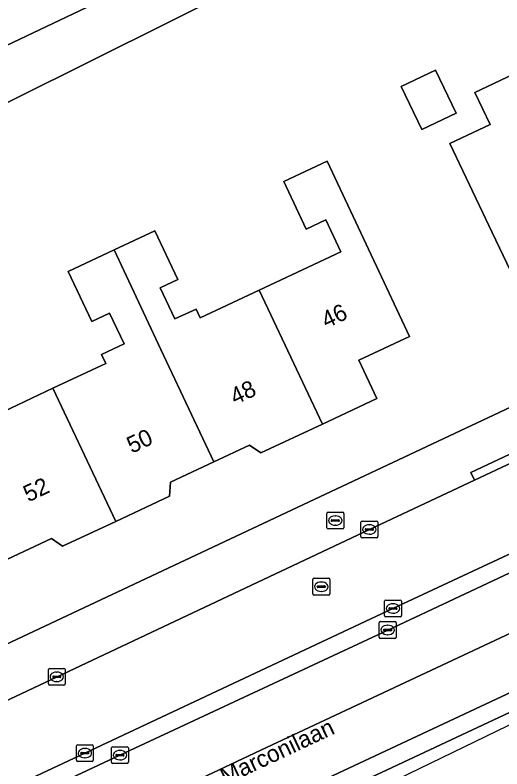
# Model space of a CAD drawing. Extents: x 159279 to 160377, y 384531 to 385888.
# Drawn here: x 160121.91 to 160150.86, y 384649.44 to 384694.3 of the extents above; entities that cross this region are included whole.
import ezdxf

# ---------------------------------------------------------------- set-up
doc = ezdxf.new("R2010")
doc.units = 0
for name, color, linetype in [('IMGEO_Brandkraan', 7, 'Continuous'), ('IMGEO_Erf', 7, 'Continuous'), ('IMGEO_Kolk', 7, 'Continuous'), ('IMGEO_Openbare_ruimte_label', 7, 'Continuous'), ('IMGEO_Pand', 7, 'Continuous'), ('IMGEO_Pand_nummerreeks', 7, 'Continuous'), ('IMGEO_Rijbaan_lokaal_open', 7, 'Continuous'), ('IMGEO_Rijbaan_regionaal_gesloten', 7, 'Continuous'), ('IMGEO_Rioolput', 7, 'Continuous'), ('IMGEO_Verkeerseiland_open', 7, 'Continuous'), ('IMGEO_Voetpad_open', 7, 'Continuous')]:
    doc.layers.add(name, color=color, linetype=linetype)

msp = doc.modelspace()

# ---------------------------------------------------------------- linework, layer by layer
at = {"layer": 'IMGEO_Brandkraan'}
for p, q in [((160140.449, 384663.795), (160140.449, 384664.647)), ((160140.524, 384664.721), (160141.376, 384664.721)), ((160140.937, 384664.501), (160140.962, 384664.501)), ((160141.45, 384664.647), (160141.45, 384663.795)), ((160140.708, 384664.215), (160140.708, 384664.227)), ((160141.146, 384664.178), (160140.748, 384664.178)), ((160140.751, 384664.264), (160141.149, 384664.264)), ((160141.192, 384664.227), (160141.192, 384664.215)), ((160141.376, 384663.721), (160140.524, 384663.721)), ((160140.96, 384663.941), (160140.935, 384663.941))]:
    msp.add_line(p, q, dxfattribs=at)
for points in [[(160140.449, 384663.795), (160140.449, 384664.647)], [(160140.524, 384664.721), (160141.376, 384664.721)], [(160141.45, 384664.647), (160141.45, 384663.795)], [(160141.376, 384663.721), (160140.524, 384663.721)]]:
    msp.add_lwpolyline(points, dxfattribs=at)
for centre, radius, start, end in [((160140.526, 384664.645), 0.0765, 91.552, 178.448), ((160140.526, 384664.645), 0.0765, 91.552, 178.448), ((160141.374, 384664.645), 0.0765, 1.552, 88.448), ((160141.374, 384664.645), 0.0765, 1.552, 88.448), ((160140.748, 384664.224), 0.0403, 85.8775, 175.7526), ((160140.745, 384664.214), 0.0366, 178.938, 274.7102), ((160141.149, 384664.221), 0.043, 264.8664, 352.4533), ((160141.153, 384664.226), 0.0386, 1.7309, 96.639), ((160140.526, 384663.797), 0.0765, 181.552, 268.448), ((160140.526, 384663.797), 0.0765, 181.552, 268.448), ((160141.374, 384663.797), 0.0765, 271.552, 358.448), ((160141.374, 384663.797), 0.0765, 271.552, 358.448)]:
    msp.add_arc(centre, radius, start, end, dxfattribs=at)
for centre, major_axis, ratio, start_param, end_param in [((160140.936, 384664.221), (-0.387, 0.002), 0.722429, 4.712389, 7.853982), ((160140.961, 384664.221), (-0.39, 0.002), 0.717154, 1.570796, 4.712389)]:
    msp.add_ellipse(centre, major_axis=major_axis, ratio=ratio, start_param=start_param, end_param=end_param, dxfattribs=at)
at = {"layer": 'IMGEO_Erf'}
for points in [[(160095.32, 384696.065), (160096.592, 384693.514), (160094.493, 384692.467), (160092.087, 384691.268), (160090.847, 384693.754), (160091.893, 384694.276), (160090.84, 384696.221), (160086.365, 384693.99), (160090.325, 384686.047), (160093.819, 384679.039), (160108.606, 384686.412), (160136.119, 384699.519)], [(160135.676, 384696.203), (160098.821, 384677.827)], [(160110.972, 384651.965), (160186.425, 384687.476)], [(160121.228, 384670.72), (160124.16, 384672.097), (160127.293, 384673.568), (160127.043, 384674.099), (160128.385, 384674.729), (160127.524, 384676.562), (160126.461, 384676.062), (160125.059, 384679.047), (160127.792, 384680.331), (160130.215, 384681.469), (160131.578, 384678.566), (160130.533, 384678.075), (160131.405, 384676.217), (160132.67, 384676.81), (160132.916, 384676.285), (160136.429, 384677.935), (160141.272, 384680.209), (160140.379, 384682.111), (160139.219, 384681.566), (160137.886, 384684.403), (160140.462, 384685.613), (160143.238, 384679.703), (160145.363, 384675.177), (160142.345, 384673.759), (160143.415, 384671.48), (160140.184, 384669.963), (160136.519, 384668.242), (160135.851, 384668.707), (160133.734, 384667.713), (160131.15, 384666.499), (160131.079, 384665.668), (160127.892, 384664.171), (160124.734, 384662.687), (160124.072, 384663.148), (160121.445, 384661.915)]]:
    msp.add_lwpolyline(points, dxfattribs=at)
for points in [[(160150.155, 384687.795), (160149.253, 384689.69), (160152.294, 384691.138), (160152.461, 384691.218), (160151.724, 384692.765), (160154.116, 384693.904), (160155.353, 384691.307), (160158.563, 384692.835), (160161.609, 384686.441), (160163.759, 384681.926), (160163.529, 384681.817), (160163.182, 384680.839), (160161.37, 384679.976), (160160.395, 384680.322), (160158.157, 384679.256), (160154.693, 384677.607), (160154.569, 384677.867), (160152.432, 384676.849), (160150.282, 384681.364), (160147.761, 384686.655)], [(160146.907, 384691.032), (160148.13, 384688.466), (160146.088, 384687.493), (160144.866, 384690.06)]]:
    msp.add_lwpolyline(points, close=True, dxfattribs=at)
at = {"layer": 'IMGEO_Kolk'}
for p, q in [((160142.472, 384663.264), (160142.472, 384664.116)), ((160142.547, 384664.19), (160143.399, 384664.19)), ((160143.473, 384664.116), (160143.473, 384663.264)), ((160142.731, 384663.684), (160142.731, 384663.696)), ((160143.169, 384663.647), (160142.771, 384663.647)), ((160142.774, 384663.733), (160143.172, 384663.733)), ((160142.96, 384663.97), (160142.985, 384663.97)), ((160143.215, 384663.696), (160143.215, 384663.684)), ((160143.399, 384663.19), (160142.547, 384663.19)), ((160142.983, 384663.41), (160142.958, 384663.41)), ((160143.877, 384658.563), (160143.877, 384659.415)), ((160143.952, 384659.489), (160144.804, 384659.489)), ((160144.365, 384659.269), (160144.39, 384659.269)), ((160144.878, 384659.415), (160144.878, 384658.563)), ((160144.136, 384658.983), (160144.136, 384658.995)), ((160144.574, 384658.946), (160144.176, 384658.946)), ((160144.179, 384659.032), (160144.577, 384659.032)), ((160144.388, 384658.709), (160144.363, 384658.709)), ((160144.62, 384658.995), (160144.62, 384658.983)), ((160143.637, 384658.209), (160144.489, 384658.209)), ((160144.804, 384658.489), (160143.952, 384658.489)), ((160143.562, 384657.283), (160143.562, 384658.135)), ((160143.864, 384657.752), (160144.262, 384657.752)), ((160144.05, 384657.989), (160144.075, 384657.989)), ((160144.563, 384658.135), (160144.563, 384657.283)), ((160143.821, 384657.703), (160143.821, 384657.715)), ((160144.259, 384657.666), (160143.861, 384657.666)), ((160144.073, 384657.429), (160144.048, 384657.429)), ((160144.305, 384657.715), (160144.305, 384657.703)), ((160144.489, 384657.209), (160143.637, 384657.209)), ((160123.885, 384654.495), (160123.885, 384655.347)), ((160123.96, 384655.421), (160124.812, 384655.421)), ((160124.373, 384655.201), (160124.398, 384655.201)), ((160124.886, 384655.347), (160124.886, 384654.495)), ((160124.144, 384654.915), (160124.144, 384654.927)), ((160124.582, 384654.878), (160124.184, 384654.878)), ((160124.187, 384654.964), (160124.585, 384654.964)), ((160124.396, 384654.641), (160124.371, 384654.641)), ((160124.628, 384654.927), (160124.628, 384654.915)), ((160124.812, 384654.421), (160123.96, 384654.421)), ((160125.554, 384649.956), (160125.554, 384650.808)), ((160125.629, 384650.882), (160126.481, 384650.882)), ((160126.042, 384650.662), (160126.067, 384650.662)), ((160126.555, 384650.808), (160126.555, 384649.956)), ((160127.641, 384649.834), (160127.641, 384650.686)), ((160127.716, 384650.76), (160128.568, 384650.76)), ((160128.642, 384650.686), (160128.642, 384649.834)), ((160125.813, 384650.376), (160125.813, 384650.388)), ((160126.251, 384650.339), (160125.853, 384650.339)), ((160125.856, 384650.425), (160126.254, 384650.425)), ((160126.065, 384650.102), (160126.04, 384650.102)), ((160126.297, 384650.388), (160126.297, 384650.376)), ((160127.9, 384650.254), (160127.9, 384650.266)), ((160128.338, 384650.217), (160127.94, 384650.217)), ((160127.943, 384650.303), (160128.341, 384650.303)), ((160128.129, 384650.54), (160128.154, 384650.54)), ((160128.384, 384650.266), (160128.384, 384650.254)), ((160126.481, 384649.882), (160125.629, 384649.882)), ((160128.568, 384649.76), (160127.716, 384649.76)), ((160128.152, 384649.98), (160128.127, 384649.98))]:
    msp.add_line(p, q, dxfattribs=at)
for points in [[(160142.472, 384663.264), (160142.472, 384664.116)], [(160142.547, 384664.19), (160143.399, 384664.19)], [(160143.473, 384664.116), (160143.473, 384663.264)], [(160143.399, 384663.19), (160142.547, 384663.19)], [(160143.877, 384658.563), (160143.877, 384659.415)], [(160143.952, 384659.489), (160144.804, 384659.489)], [(160144.878, 384659.415), (160144.878, 384658.563)], [(160143.637, 384658.209), (160144.489, 384658.209)], [(160144.804, 384658.489), (160143.952, 384658.489)], [(160143.562, 384657.283), (160143.562, 384658.135)], [(160144.563, 384658.135), (160144.563, 384657.283)], [(160144.489, 384657.209), (160143.637, 384657.209)], [(160123.885, 384654.495), (160123.885, 384655.347)], [(160123.96, 384655.421), (160124.812, 384655.421)], [(160124.886, 384655.347), (160124.886, 384654.495)], [(160124.812, 384654.421), (160123.96, 384654.421)], [(160125.554, 384649.956), (160125.554, 384650.808)], [(160125.629, 384650.882), (160126.481, 384650.882)], [(160126.555, 384650.808), (160126.555, 384649.956)], [(160127.641, 384649.834), (160127.641, 384650.686)], [(160127.716, 384650.76), (160128.568, 384650.76)], [(160128.642, 384650.686), (160128.642, 384649.834)], [(160126.481, 384649.882), (160125.629, 384649.882)], [(160128.568, 384649.76), (160127.716, 384649.76)]]:
    msp.add_lwpolyline(points, dxfattribs=at)
for centre, radius, start, end in [((160142.549, 384664.114), 0.0765, 91.552, 178.448), ((160142.549, 384664.114), 0.0765, 91.552, 178.448), ((160143.397, 384664.114), 0.0765, 1.552, 88.448), ((160143.397, 384664.114), 0.0765, 1.552, 88.448), ((160142.771, 384663.693), 0.0403, 85.8775, 175.7526), ((160142.768, 384663.683), 0.0366, 178.938, 274.7102), ((160143.172, 384663.69), 0.043, 264.8664, 352.4533), ((160143.176, 384663.695), 0.0386, 1.7309, 96.639), ((160142.549, 384663.266), 0.0765, 181.552, 268.448), ((160142.549, 384663.266), 0.0765, 181.552, 268.448), ((160143.397, 384663.266), 0.0765, 271.552, 358.448), ((160143.397, 384663.266), 0.0765, 271.552, 358.448), ((160143.954, 384659.413), 0.0765, 91.552, 178.448), ((160143.954, 384659.413), 0.0765, 91.552, 178.448), ((160144.802, 384659.413), 0.0765, 1.552, 88.448), ((160144.802, 384659.413), 0.0765, 1.552, 88.448), ((160144.176, 384658.992), 0.0403, 85.8775, 175.7526), ((160144.173, 384658.982), 0.0366, 178.938, 274.7102), ((160144.577, 384658.989), 0.043, 264.8664, 352.4533), ((160144.581, 384658.994), 0.0386, 1.7309, 96.639), ((160143.639, 384658.133), 0.0765, 91.552, 178.448), ((160143.639, 384658.133), 0.0765, 91.552, 178.448), ((160143.954, 384658.565), 0.0765, 181.552, 268.448), ((160143.954, 384658.565), 0.0765, 181.552, 268.448), ((160144.487, 384658.133), 0.0765, 1.552, 88.448), ((160144.487, 384658.133), 0.0765, 1.552, 88.448), ((160144.802, 384658.565), 0.0765, 271.552, 358.448), ((160144.802, 384658.565), 0.0765, 271.552, 358.448), ((160143.861, 384657.712), 0.0403, 85.8775, 175.7526), ((160144.266, 384657.714), 0.0386, 1.7309, 96.639), ((160143.639, 384657.285), 0.0765, 181.552, 268.448), ((160143.639, 384657.285), 0.0765, 181.552, 268.448), ((160143.858, 384657.702), 0.0366, 178.938, 274.7102), ((160144.262, 384657.709), 0.043, 264.8664, 352.4533), ((160144.487, 384657.285), 0.0765, 271.552, 358.448), ((160144.487, 384657.285), 0.0765, 271.552, 358.448), ((160123.962, 384655.345), 0.0765, 91.552, 178.448), ((160123.962, 384655.345), 0.0765, 91.552, 178.448), ((160124.81, 384655.345), 0.0765, 1.552, 88.448), ((160124.81, 384655.345), 0.0765, 1.552, 88.448), ((160124.184, 384654.924), 0.0403, 85.8775, 175.7526), ((160124.181, 384654.914), 0.0366, 178.938, 274.7102), ((160124.585, 384654.921), 0.043, 264.8664, 352.4533), ((160124.589, 384654.926), 0.0386, 1.7309, 96.639), ((160123.962, 384654.497), 0.0765, 181.552, 268.448), ((160123.962, 384654.497), 0.0765, 181.552, 268.448), ((160124.81, 384654.497), 0.0765, 271.552, 358.448), ((160124.81, 384654.497), 0.0765, 271.552, 358.448), ((160125.631, 384650.806), 0.0765, 91.552, 178.448), ((160125.631, 384650.806), 0.0765, 91.552, 178.448), ((160126.479, 384650.806), 0.0765, 1.552, 88.448), ((160126.479, 384650.806), 0.0765, 1.552, 88.448), ((160127.718, 384650.684), 0.0765, 91.552, 178.448), ((160127.718, 384650.684), 0.0765, 91.552, 178.448), ((160128.566, 384650.684), 0.0765, 1.552, 88.448), ((160128.566, 384650.684), 0.0765, 1.552, 88.448), ((160125.853, 384650.385), 0.0403, 85.8775, 175.7526), ((160125.85, 384650.375), 0.0366, 178.938, 274.7102), ((160126.254, 384650.382), 0.043, 264.8664, 352.4533), ((160126.258, 384650.387), 0.0386, 1.7309, 96.639), ((160127.94, 384650.263), 0.0403, 85.8775, 175.7526), ((160127.937, 384650.253), 0.0366, 178.938, 274.7102), ((160128.341, 384650.26), 0.043, 264.8664, 352.4533), ((160128.345, 384650.265), 0.0386, 1.7309, 96.639), ((160125.631, 384649.958), 0.0765, 181.552, 268.448), ((160125.631, 384649.958), 0.0765, 181.552, 268.448), ((160126.479, 384649.958), 0.0765, 271.552, 358.448), ((160126.479, 384649.958), 0.0765, 271.552, 358.448), ((160127.718, 384649.836), 0.0765, 181.552, 268.448), ((160127.718, 384649.836), 0.0765, 181.552, 268.448), ((160128.566, 384649.836), 0.0765, 271.552, 358.448), ((160128.566, 384649.836), 0.0765, 271.552, 358.448)]:
    msp.add_arc(centre, radius, start, end, dxfattribs=at)
for centre, major_axis, ratio, start_param, end_param in [((160142.959, 384663.69), (-0.387, 0.002), 0.722429, 4.712389, 7.853982), ((160142.984, 384663.69), (-0.39, 0.002), 0.717154, 1.570796, 4.712389), ((160144.364, 384658.989), (-0.387, 0.002), 0.722429, 4.712389, 7.853982), ((160144.389, 384658.989), (-0.39, 0.002), 0.717154, 1.570796, 4.712389), ((160144.049, 384657.709), (-0.387, 0.002), 0.722429, 4.712389, 7.853982), ((160144.074, 384657.709), (-0.39, 0.002), 0.717154, 1.570796, 4.712389), ((160124.372, 384654.921), (-0.387, 0.002), 0.722429, 4.712389, 7.853982), ((160124.397, 384654.921), (-0.39, 0.002), 0.717154, 1.570796, 4.712389), ((160126.041, 384650.382), (-0.387, 0.002), 0.722429, 4.712389, 7.853982), ((160126.066, 384650.382), (-0.39, 0.002), 0.717154, 1.570796, 4.712389), ((160128.128, 384650.26), (-0.387, 0.002), 0.722429, 4.712389, 7.853982), ((160128.153, 384650.26), (-0.39, 0.002), 0.717154, 1.570796, 4.712389)]:
    msp.add_ellipse(centre, major_axis=major_axis, ratio=ratio, start_param=start_param, end_param=end_param, dxfattribs=at)
at = {"layer": 'IMGEO_Pand'}
for points in [[(160144.866, 384690.06), (160146.088, 384687.493), (160148.13, 384688.466), (160146.907, 384691.032)], [(160152.461, 384691.218), (160152.294, 384691.138), (160149.253, 384689.69), (160150.155, 384687.795), (160147.761, 384686.655), (160150.282, 384681.364), (160152.432, 384676.849), (160154.569, 384677.867), (160154.693, 384677.607), (160158.157, 384679.256)], [(160140.184, 384669.963), (160143.415, 384671.48), (160142.345, 384673.759), (160145.363, 384675.177), (160143.238, 384679.703), (160140.462, 384685.613), (160137.886, 384684.403), (160139.219, 384681.566), (160140.379, 384682.111), (160141.272, 384680.209), (160136.429, 384677.935)], [(160133.734, 384667.713), (160135.851, 384668.707), (160136.519, 384668.242), (160140.184, 384669.963), (160136.429, 384677.935), (160132.916, 384676.285), (160132.67, 384676.81), (160131.405, 384676.217), (160130.533, 384678.075), (160131.578, 384678.566), (160130.215, 384681.469), (160127.792, 384680.331), (160130.582, 384674.405)], [(160130.582, 384674.405), (160127.792, 384680.331), (160125.059, 384679.047), (160126.461, 384676.062), (160127.524, 384676.562), (160128.385, 384674.729), (160127.043, 384674.099), (160127.293, 384673.568), (160124.16, 384672.097), (160127.892, 384664.171), (160131.079, 384665.668), (160131.15, 384666.499), (160133.734, 384667.713)], [(160124.16, 384672.097), (160121.228, 384670.72), (160120.984, 384671.24), (160119.619, 384670.599), (160118.759, 384672.431), (160119.797, 384672.919), (160118.403, 384675.886), (160115.757, 384674.644), (160115.507, 384674.526), (160118.289, 384668.617), (160121.445, 384661.915), (160124.072, 384663.148), (160124.734, 384662.687), (160127.892, 384664.171)]]:
    msp.add_lwpolyline(points, close=True, dxfattribs=at)
at = {"layer": 'IMGEO_Rijbaan_lokaal_open'}
for points in [[(160215.038, 384696.928), (160213.164, 384695.678), (160208.852, 384694.983), (160205.914, 384694.514), (160205.567, 384694.398), (160192.642, 384687.41), (160188.084, 384684.99), (160180.15, 384681.237), (160177.803, 384680.091), (160173.946, 384678.277), (160161.57, 384672.467), (160153.783, 384668.766), (160149.23, 384666.624), (160142.974, 384663.69), (160087.2, 384637.356), (160072.242, 384630.277)], [(160126.055, 384650.383), (160144.378, 384658.99), (160171.723, 384671.759), (160180.653, 384675.929)], [(160077.69, 384627.699), (160088.841, 384632.92), (160126.055, 384650.383)]]:
    msp.add_lwpolyline(points, dxfattribs=at)
at = {"layer": 'IMGEO_Rijbaan_regionaal_gesloten'}
for points in [[(160235.287, 384701.39), (160233.466, 384704.207), (160231.278, 384703.214), (160230.141, 384702.67), (160219.508, 384697.068), (160200.698, 384685.93), (160200.497, 384685.824), (160189.117, 384679.082), (160181.729, 384675.34), (160172.142, 384670.868), (160164.447, 384667.279), (160144.064, 384657.707), (160128.143, 384650.259), (160109.527, 384641.533), (160090.922, 384632.804), (160077.964, 384626.718), (160075.411, 384625.619), (160055.375, 384617.743), (160046.751, 384614.401), (160035.431, 384610.146), (160016.807, 384603.547), (160011.467, 384601.612), (160008.405, 384600.585)], [(160004.765, 384599.696), (160006.675, 384596.052), (160012.896, 384598.112), (160030.199, 384604.442), (160051.41, 384612.075), (160070.258, 384619.89), (160105.075, 384635.724), (160136.86, 384650.709), (160173.534, 384667.91), (160180.357, 384670.981), (160187.384, 384674.159), (160193.16, 384677.338), (160199.61, 384681.383), (160210.295, 384687.933), (160217.514, 384692.075), (160225.023, 384696.313), (160232.339, 384700.069), (160235.287, 384701.39)], [(160237.05, 384698.663), (160235.287, 384701.39), (160232.339, 384700.069), (160225.023, 384696.313), (160217.514, 384692.075), (160210.295, 384687.933), (160199.61, 384681.383), (160193.16, 384677.338), (160187.384, 384674.159), (160180.357, 384670.981), (160173.534, 384667.91), (160136.86, 384650.709), (160105.075, 384635.724), (160070.258, 384619.89), (160051.41, 384612.075), (160030.199, 384604.442), (160012.896, 384598.112), (160006.675, 384596.052), (160008.231, 384593.084), (160019.249, 384596.869), (160034.191, 384602.153), (160041.824, 384604.993), (160053.124, 384609.319), (160056.37, 384610.468)], [(160067.511, 384615.093), (160081.295, 384621.184), (160091.401, 384625.897), (160174.891, 384665.025), (160186.506, 384670.468)]]:
    msp.add_lwpolyline(points, dxfattribs=at)
msp.add_lwpolyline([(160012.31, 384584.658), (160076.31, 384615.692), (160154.496, 384653.604), (160159.447, 384655.879), (160240.473, 384693.105), (160239.738, 384694.27), (160205.42, 384678.283), (160186.974, 384669.525), (160175.34, 384664.07), (160111.783, 384634.269), (160102.714, 384629.928), (160091.931, 384624.72), (160062.951, 384610.53), (160060.23, 384609.186), (160057.944, 384608.051), (160020.879, 384589.652), (160012.021, 384585.263)], close=True, dxfattribs=at)
at = {"layer": 'IMGEO_Rioolput'}
for p, q in [((160139.615, 384659.858), (160139.615, 384660.71)), ((160139.69, 384660.784), (160140.542, 384660.784)), ((160140.103, 384660.564), (160140.128, 384660.564)), ((160140.616, 384660.71), (160140.616, 384659.858)), ((160139.874, 384660.278), (160139.874, 384660.29)), ((160140.312, 384660.241), (160139.914, 384660.241)), ((160139.917, 384660.327), (160140.315, 384660.327)), ((160140.126, 384660.004), (160140.101, 384660.004)), ((160140.358, 384660.29), (160140.358, 384660.278)), ((160140.542, 384659.784), (160139.69, 384659.784))]:
    msp.add_line(p, q, dxfattribs=at)
for points in [[(160139.615, 384659.858), (160139.615, 384660.71)], [(160139.69, 384660.784), (160140.542, 384660.784)], [(160140.616, 384660.71), (160140.616, 384659.858)], [(160140.542, 384659.784), (160139.69, 384659.784)]]:
    msp.add_lwpolyline(points, dxfattribs=at)
for centre, radius, start, end in [((160139.692, 384660.708), 0.0765, 91.552, 178.448), ((160139.692, 384660.708), 0.0765, 91.552, 178.448), ((160140.54, 384660.708), 0.0765, 1.552, 88.448), ((160140.54, 384660.708), 0.0765, 1.552, 88.448), ((160139.914, 384660.287), 0.0403, 85.8775, 175.7526), ((160139.911, 384660.277), 0.0366, 178.938, 274.7102), ((160140.315, 384660.284), 0.043, 264.8664, 352.4533), ((160140.319, 384660.289), 0.0386, 1.7309, 96.639), ((160139.692, 384659.86), 0.0765, 181.552, 268.448), ((160139.692, 384659.86), 0.0765, 181.552, 268.448), ((160140.54, 384659.86), 0.0765, 271.552, 358.448), ((160140.54, 384659.86), 0.0765, 271.552, 358.448)]:
    msp.add_arc(centre, radius, start, end, dxfattribs=at)
for centre, major_axis, ratio, start_param, end_param in [((160140.102, 384660.284), (-0.387, 0.002), 0.722429, 4.712389, 7.853982), ((160140.127, 384660.284), (-0.39, 0.002), 0.717154, 1.570796, 4.712389)]:
    msp.add_ellipse(centre, major_axis=major_axis, ratio=ratio, start_param=start_param, end_param=end_param, dxfattribs=at)
at = {"layer": 'IMGEO_Verkeerseiland_open'}
for points in [[(160180.653, 384675.929), (160171.723, 384671.759), (160144.378, 384658.99), (160126.055, 384650.383), (160088.841, 384632.92), (160077.69, 384627.699), (160073.801, 384626.037), (160056.041, 384619.086), (160049.251, 384616.444), (160046.376, 384615.325)], [(160046.751, 384614.401), (160055.375, 384617.743), (160075.411, 384625.619), (160077.964, 384626.718), (160090.922, 384632.804), (160109.527, 384641.533), (160128.143, 384650.259), (160144.064, 384657.707), (160164.447, 384667.279), (160172.142, 384670.868)]]:
    msp.add_lwpolyline(points, dxfattribs=at)
msp.add_lwpolyline([(160091.931, 384624.72), (160102.714, 384629.928), (160111.783, 384634.269), (160175.34, 384664.07), (160186.974, 384669.525), (160186.506, 384670.468), (160174.891, 384665.025), (160091.401, 384625.897)], close=True, dxfattribs=at)
at = {"layer": 'IMGEO_Voetpad_open'}
for points in [[(160073.214, 384659.911), (160097.106, 384678.232), (160102.169, 384667.456), (160104.944, 384661.55), (160107.07, 384657.024), (160109.727, 384651.379), (160110.972, 384651.965), (160108.299, 384657.645), (160106.174, 384662.171), (160103.403, 384668.071), (160098.821, 384677.827), (160135.676, 384696.203), (160140.41, 384701.548), (160144.031, 384707.847), (160144.221, 384707.436), (160148.034, 384713.703), (160154.024, 384723.118), (160151.898, 384724.389), (160145.882, 384715.096), (160136.119, 384699.519), (160108.606, 384686.412), (160093.819, 384679.039), (160090.325, 384686.047), (160086.365, 384693.99)], [(160072.242, 384630.277), (160087.2, 384637.356), (160142.974, 384663.69), (160149.23, 384666.624), (160149.018, 384667.076), (160153.571, 384669.218), (160153.783, 384668.766), (160161.57, 384672.467), (160173.946, 384678.277), (160173.734, 384678.729), (160177.591, 384680.543), (160177.803, 384680.091), (160180.15, 384681.237), (160188.084, 384684.99), (160186.79, 384687.694), (160186.425, 384687.476), (160110.972, 384651.965), (160109.727, 384651.379), (160070.052, 384632.707)]]:
    msp.add_lwpolyline(points, dxfattribs=at)
msp.add_lwpolyline([(160149.23, 384666.624), (160153.783, 384668.766), (160153.571, 384669.218), (160149.018, 384667.076)], close=True, dxfattribs=at)

# ---------------------------------------------------------------- texts
at = {"layer": 'IMGEO_Openbare_ruimte_label'}
msp.add_text('Marconilaan', height=1, rotation=25.1554, dxfattribs=at).set_placement((160134.399, 384648.471))
at = {"layer": 'IMGEO_Pand_nummerreeks'}
for s, rotation, p in [('46', 25.1662, (160140.418, 384675.638)), ('48', 25.2053, (160134.992, 384671.084)), ('50', 25.2053, (160128.845, 384668.191)), ('52', 25.2044, (160122.692, 384665.295))]:
    msp.add_text(s, height=1, rotation=rotation, dxfattribs=at).set_placement(p)

doc.saveas('drawing.dxf')
